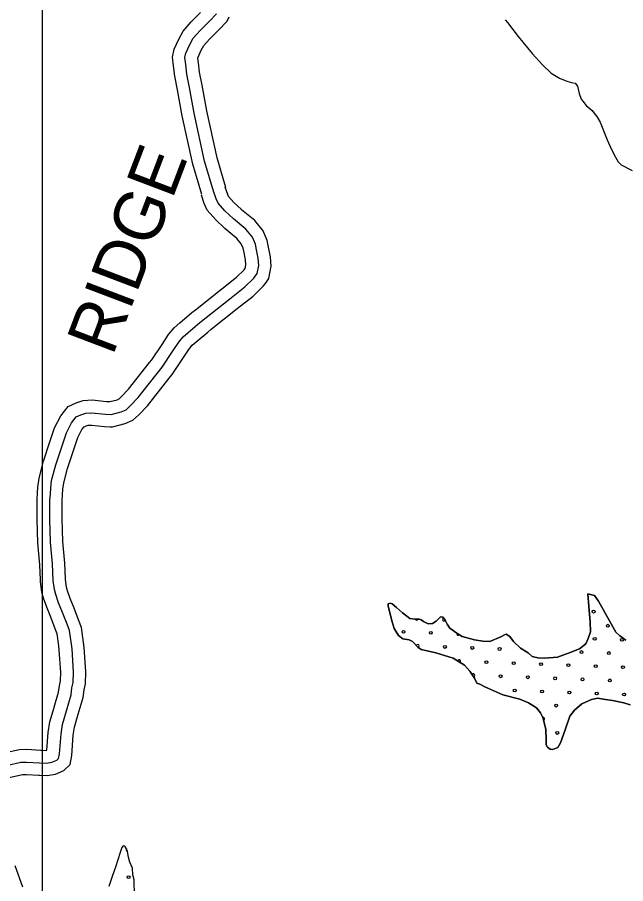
# Model space of a CAD drawing. Extents: x 1551132 to 1791609, y 378168 to 563823.
# Drawn here: x 1604322 to 1608812, y 503828 to 510223 of the extents above; entities that cross this region are included whole.
import ezdxf

# ---------------------------------------------------------------- set-up
doc = ezdxf.new("R2010")
doc.units = 0
for name, color, linetype in [('DESIGN - ROW - Right-of-Way and Easement Labels', 7, 'Continuous'), ('DESIGN - ROW - Right-of-Way Linework', 7, 'Continuous'), ('DESIGN - SCRATCH - User 1', 7, 'Continuous'), ('DESIGN - TRAFFIC CONTROL PERMANENT - Pavement Marking Text', 7, 'Continuous'), ('DESIGN - TRANSPORTATION - Text', 7, 'Continuous'), ('SURVEY - PROPERTY - Owners', 7, 'Continuous')]:
    doc.layers.add(name, color=color, linetype=linetype)

msp = doc.modelspace()

# ---------------------------------------------------------------- linework, layer by layer
at = {"layer": 'DESIGN - ROW - Right-of-Way Linework'}
msp.add_lwpolyline([(1604508.511, 497822.057), (1604508.52, 512683.732)], dxfattribs=at)
at = {"layer": 'DESIGN - SCRATCH - User 1'}
for points in [[(1608844.605, 505147.357), (1608798.723, 505163.924), (1608714.792, 505180.924), (1608646.793, 505189.725), (1608606.811, 505196.2), (1608560.637, 505186.699), (1608488.18, 505155.465), (1608433.565, 505107.981), (1608401.024, 505064.255), (1608365.825, 504962.427), (1608330.692, 504866.616), (1608310.276, 504832.773), (1608274.069, 504819.156), (1608256.069, 504821.365), (1608236.203, 504835.624), (1608226.395, 504853.782), (1608224.778, 504887.875), (1608223.678, 504968.069), (1608200.629, 505054.529), (1608182.987, 505088.813), (1608153.355, 505125.231), (1608095.715, 505163.982), (1608031.899, 505188.766), (1607906.102, 505222.283), (1607772.581, 505281.951), (1607734.732, 505300.427), (1607714.799, 505308.677), (1607697.182, 505344.961), (1607661.725, 505397.479), (1607622.151, 505440.03), (1607538.628, 505493.107), (1607410.898, 505532.666), (1607303, 505555.95), (1607277.176, 505574.292), (1607239.602, 505616.818), (1607213.677, 505627.135), (1607167.712, 505635.685), (1607135.938, 505660.102), (1607104.488, 505712.587), (1607089.014, 505760.872), (1607058.264, 505875.483), (1607058.464, 505893.517), (1607076.556, 505899.325), (1607088.505, 505893.175), (1607120.255, 505866.749), (1607165.862, 505826.14), (1607197.628, 505801.715), (1607219.477, 505785.431), (1607255.476, 505781.006), (1607291.526, 505780.597), (1607303.475, 505774.439), (1607319.383, 505764.239), (1607355.224, 505745.788), (1607387.29, 505747.422), (1607413.523, 505765.164), (1607445.93, 505796.865), (1607463.93, 505794.648), (1607467.888, 505790.598), (1607475.788, 505780.481), (1607481.663, 505768.389), (1607493.404, 505744.197), (1607515.095, 505713.879), (1607566.752, 505677.203), (1607606.535, 505652.694), (1607696.383, 505627.61), (1607758.373, 505618.877), (1607808.413, 505616.302), (1607890.903, 505649.428), (1607917.119, 505665.161), (1607931.185, 505669.012), (1607957.035, 505652.678), (1607984.667, 505616.277), (1608036.166, 505565.576), (1608091.873, 505532.858), (1608121.598, 505504.457), (1608163.538, 505493.949), (1608213.579, 505491.374), (1608307.818, 505500.316), (1608402.324, 505533.3), (1608470.731, 505560.584), (1608517.23, 505598.135), (1608535.705, 505638.011), (1608552.271, 505685.929), (1608549.104, 505760.139), (1608540.38, 505874.492), (1608533.413, 505966.786), (1608551.396, 505962.569), (1608581.345, 505954.203), (1608610.928, 505913.777), (1608740.516, 505683.771), (1608768.257, 505657.395), (1608813.956, 505624.794)], [(1605186.782, 503737.602), (1605183.974, 503855.93), (1605174.349, 503894.131), (1605170.824, 503942.282), (1605153.242, 503986.575), (1605141.608, 504024.792), (1605134, 504064.968), (1605128.192, 504085.077), (1605116.376, 504105.253), (1605102.376, 504107.394), (1605094.243, 504095.444), (1605081.835, 504057.476), (1605046.686, 503949.549), (1605024.02, 503887.622), (1604997.162, 503807.687)], [(1604361.993, 503802.061), (1604305.486, 503959.032)]]:
    msp.add_lwpolyline(points, dxfattribs=at)
at = {"layer": 'DESIGN - TRAFFIC CONTROL PERMANENT - Pavement Marking Text'}
for centre in [(1608575.908, 505836.54), (1608575.908, 505836.54), (1608680.446, 505732.001), (1608680.446, 505732.001), (1607172.103, 505687.199), (1607172.103, 505687.199), (1607373.713, 505679.732), (1607373.713, 505679.732), (1608583.375, 505634.929), (1608583.375, 505634.929), (1608784.985, 505627.462), (1608784.985, 505627.462), (1607478.252, 505575.193), (1607478.252, 505575.193), (1607679.862, 505567.726), (1607679.862, 505567.726), (1607881.472, 505560.259), (1607881.472, 505560.259), (1608486.303, 505537.858), (1608486.303, 505537.858), (1608687.913, 505530.391), (1608687.913, 505530.391), (1607784.4, 505463.187), (1607784.4, 505463.187), (1607986.011, 505455.72), (1607986.011, 505455.72), (1608187.621, 505448.253), (1608187.621, 505448.253), (1608389.231, 505440.786), (1608389.231, 505440.786), (1608590.842, 505433.319), (1608590.842, 505433.319), (1608792.452, 505425.852), (1608792.452, 505425.852), (1607888.939, 505358.649), (1607888.939, 505358.649), (1608090.549, 505351.182), (1608090.549, 505351.182), (1608292.16, 505343.715), (1608292.16, 505343.715), (1608493.77, 505336.248), (1608493.77, 505336.248), (1608695.38, 505328.78), (1608695.38, 505328.78), (1607993.478, 505254.11), (1607993.478, 505254.11), (1608195.088, 505246.643), (1608195.088, 505246.643), (1608396.698, 505239.176), (1608396.698, 505239.176), (1608598.309, 505231.709), (1608598.309, 505231.709), (1608799.919, 505224.242), (1608799.919, 505224.242), (1608299.627, 505142.104), (1608299.627, 505142.104), (1608307.094, 504940.494), (1608307.094, 504940.494), (1605143.322, 503876.447), (1605143.322, 503876.447)]:
    msp.add_circle(centre, 10.56, dxfattribs=at)
for centre, start, end in [((1607269.174, 505784.27), 198.2443828, 340.4555912), ((1607470.784, 505776.803), 91.9846652, 331.2493636), ((1607575.323, 505672.265), 149.7072046, 326.7836778), ((1607276.641, 505582.66), 286.5371105, 160.5891087), ((1607582.79, 505470.654), 300.9178567, 174.2120505), ((1607687.329, 505366.116), 283.6825457, 144.3671711), ((1608202.555, 505045.033), 288.1027939, 102.7945764), ((1605135.855, 504078.058), 137.2303209, 255.263189)]:
    msp.add_arc(centre, 10.56, start, end, dxfattribs=at)
at = {"layer": 'DESIGN - TRANSPORTATION - Text'}
for points in [[(1607922.855, 510204.12), (1607940.246, 510185.145), (1608019.194, 510082.009), (1608121.925, 509956.547), (1608199.073, 509871.47), (1608262.472, 509810.602), (1608324.145, 509773.809), (1608377.969, 509751.142), (1608411.927, 509742.734), (1608439.893, 509736.4), (1608455.684, 509716.175), (1608469.067, 509659.89), (1608484.633, 509619.622), (1608496.475, 509603.455), (1608520.166, 509573.113), (1608563.815, 509536.528), (1608583.522, 509508.236), (1608599.339, 509490.019), (1608624.913, 509449.635), (1608675.512, 509318.756), (1608708.761, 509248.213), (1608736.135, 509189.77), (1608755.776, 509155.46), (1608779.584, 509135.143), (1608859.216, 509092.134)], [(1608813.956, 505624.794), (1608768.257, 505657.395), (1608740.516, 505683.771), (1608610.928, 505913.777), (1608581.345, 505954.203), (1608551.396, 505962.569), (1608533.413, 505966.786), (1608540.38, 505874.492), (1608549.104, 505760.139), (1608552.271, 505685.929), (1608535.705, 505638.011), (1608517.23, 505598.135), (1608470.731, 505560.584), (1608402.324, 505533.3), (1608307.818, 505500.316), (1608213.579, 505491.374), (1608163.538, 505493.949), (1608121.598, 505504.457), (1608091.873, 505532.858), (1608036.166, 505565.576), (1607984.667, 505616.277), (1607957.035, 505652.678), (1607931.185, 505669.012), (1607917.119, 505665.161), (1607890.903, 505649.428), (1607808.413, 505616.302), (1607758.373, 505618.877), (1607696.383, 505627.61), (1607606.535, 505652.694), (1607566.752, 505677.203), (1607515.095, 505713.879), (1607493.404, 505744.197), (1607481.663, 505768.389), (1607475.788, 505780.481), (1607467.888, 505790.598), (1607463.93, 505794.648), (1607445.93, 505796.865), (1607413.523, 505765.164), (1607387.29, 505747.422), (1607355.224, 505745.788), (1607319.383, 505764.239), (1607303.475, 505774.439), (1607291.526, 505780.597), (1607255.476, 505781.006), (1607219.477, 505785.431), (1607197.628, 505801.715), (1607165.862, 505826.14), (1607120.255, 505866.749), (1607088.505, 505893.175), (1607076.556, 505899.325), (1607058.464, 505893.517), (1607058.264, 505875.483), (1607089.014, 505760.872), (1607104.488, 505712.587), (1607135.938, 505660.102), (1607167.712, 505635.685), (1607213.677, 505627.135), (1607239.602, 505616.818), (1607277.176, 505574.292), (1607303, 505555.95), (1607410.898, 505532.666), (1607538.628, 505493.107), (1607622.151, 505440.03), (1607661.725, 505397.479), (1607697.182, 505344.961), (1607714.799, 505308.677), (1607734.732, 505300.427), (1607772.581, 505281.951), (1607906.102, 505222.283), (1608031.899, 505188.766), (1608095.715, 505163.982), (1608153.355, 505125.231), (1608182.987, 505088.813), (1608200.629, 505054.529), (1608223.678, 504968.069), (1608224.778, 504887.875), (1608226.395, 504853.782), (1608236.203, 504835.624), (1608256.069, 504821.365), (1608274.069, 504819.156), (1608310.276, 504832.773), (1608330.692, 504866.616), (1608365.825, 504962.427), (1608401.024, 505064.255), (1608433.565, 505107.981), (1608488.18, 505155.465), (1608560.637, 505186.699), (1608606.811, 505196.2), (1608646.793, 505189.725), (1608714.792, 505180.924), (1608798.723, 505163.924), (1608844.605, 505147.357)], [(1605186.782, 503737.602), (1605183.974, 503855.93), (1605174.349, 503894.131), (1605170.824, 503942.282), (1605153.242, 503986.575), (1605141.608, 504024.792), (1605134, 504064.968), (1605128.192, 504085.077), (1605116.376, 504105.253), (1605102.376, 504107.394), (1605094.243, 504095.444), (1605081.835, 504057.476), (1605046.686, 503949.549), (1605024.02, 503887.622), (1604997.162, 503807.687)], [(1604361.993, 503802.061), (1604305.486, 503959.032)]]:
    msp.add_lwpolyline(points, dxfattribs=at)
at = {"layer": 'SURVEY - PROPERTY - Owners'}
for points in [[(1605683.374, 508915.252), (1605664.074, 508981.162), (1605616.559, 509138.833), (1605538.636, 509497.026), (1605504.17, 509688.555), (1605484.621, 509789.041), (1605474.796, 509864.885), (1605467.554, 509930.228), (1605479.546, 509987.497), (1605512.853, 510062.107), (1605545.819, 510121.858), (1605604.935, 510189.36), (1605675.091, 510258.437)], [(1605770.422, 508940.745), (1605751.022, 509006.996), (1605704.432, 509161.6), (1605627.617, 509514.709), (1605593.326, 509705.248), (1605574.21, 509803.542), (1605564.86, 509875.71), (1605559.302, 509925.82), (1605566.335, 509959.388), (1605594.118, 510021.631), (1605620.509, 510069.457), (1605670.966, 510127.075), (1605739.49, 510194.552), (1605791.914, 510248.662)], [(1605860.911, 508967.245), (1605841.412, 509033.847), (1605795.78, 509185.268), (1605720.115, 509533.085), (1605686.008, 509722.598), (1605667.333, 509818.617), (1605658.483, 509886.969), (1605654.675, 509921.237), (1605656.55, 509930.17), (1605678.6, 509979.555), (1605698.149, 510014.989), (1605739.606, 510062.332), (1605806.438, 510128.142), (1605870.978, 510194.76), (1605885.153, 510225.911)], [(1604242.605, 504701.126), (1604348.703, 504724.21), (1604390.677, 504725.843), (1604486.516, 504718.977), (1604536.448, 504716.535), (1604576.472, 504724.185), (1604614.58, 504739.869), (1604626.671, 504751.777), (1604632.963, 504785.762), (1604644.254, 504933.841), (1604654.846, 505001.834), (1604683.712, 505103.695), (1604718.711, 505221.531), (1604725.169, 505273.541), (1604733.511, 505313.517), (1604736.177, 505389.586), (1604725.703, 505561.89), (1604706.903, 505696.219), (1604689.329, 505742.428), (1604656.121, 505828.83), (1604626.788, 505901.182), (1604605.356, 505963.45), (1604595.689, 505999.576), (1604586.281, 506065.745), (1604581.356, 506187.94), (1604566.79, 506348.26), (1604562.29, 506518.515), (1604561.524, 506658.685), (1604565.924, 506704.703), (1604568.29, 506746.737), (1604574.799, 506804.747), (1604605.773, 506918.617), (1604683.788, 507156.215), (1604722.395, 507229.958), (1604756.745, 507273.709), (1604790.852, 507289.426), (1604826.918, 507301.118), (1604872.909, 507304.71), (1604972.706, 507293.81), (1605014.43, 507291.743), (1605088.745, 507310.802), (1605124.844, 507326.503), (1605155.06, 507354.27), (1605213.542, 507415.822), (1605391.347, 507640.519), (1605468.286, 507755.972), (1605514.86, 507825.649), (1605547.176, 507865.408), (1605583.417, 507897.126), (1605669.982, 507970.445), (1605889.293, 508144.708), (1606001.966, 508233.818), (1606068.464, 508297.303), (1606092.739, 508331.129), (1606103.264, 508390.531), (1606099.73, 508445.207), (1606088.289, 508507.384), (1606078.656, 508547.518), (1606057.14, 508599.778), (1606009.699, 508658.271), (1605916.468, 508735.189), (1605854.111, 508793.641), (1605803.596, 508850.334), (1605789.888, 508882.493), (1605770.422, 508940.745)], [(1604262.68, 504612.665), (1604360.194, 504633.874), (1604389.193, 504635.008), (1604481.083, 504628.424), (1604487.974, 504628.091), (1604542.831, 504625.399), (1604602.513, 504636.808), (1604665.553, 504662.759), (1604710.661, 504707.185), (1604723.035, 504774.02), (1604734.427, 504923.399), (1604743.618, 504982.417), (1604770.735, 505078.111), (1604770.801, 505078.319), (1604807.8, 505202.898), (1604814.725, 505258.666), (1604823.892, 505302.583), (1604826.983, 505390.752), (1604816.025, 505570.949), (1604810.776, 505608.45), (1604795.318, 505718.911), (1604774.052, 505774.821), (1604740.494, 505862.148), (1604711.761, 505933.008), (1604692.154, 505989.968), (1604684.72, 506017.752), (1604676.729, 506073.97), (1604676.571, 506077.903), (1604671.896, 506193.873), (1604657.388, 506353.569), (1604652.988, 506519.965), (1604652.697, 506573.966), (1604652.255, 506654.61), (1604656.388, 506697.836), (1604658.713, 506739.129), (1604664.163, 506787.68), (1604692.688, 506892.541), (1604738.77, 507032.903), (1604767.628, 507120.789), (1604798.885, 507180.499), (1604814.577, 507200.483), (1604823.935, 507204.791), (1604844.676, 507211.516), (1604871.5, 507213.616), (1604965.54, 507203.341), (1605007.264, 507201.283), (1605023.605, 507200.449), (1605118.286, 507224.733), (1605174.993, 507249.401), (1605218.7, 507289.56), (1605282.124, 507356.312), (1605443.112, 507559.767), (1605464.77, 507587.126), (1605543.735, 507705.613), (1605587.917, 507771.723), (1605612.708, 507802.215), (1605642.599, 507828.383), (1605727.522, 507900.309), (1605752.58, 507920.218), (1605945.642, 508073.622), (1606061.548, 508165.292), (1606137.213, 508237.527), (1606152.487, 508258.802), (1606178.453, 508295.003), (1606194.486, 508385.472), (1606189.903, 508456.382), (1606177.054, 508526.193), (1606165.212, 508575.544), (1606135.955, 508646.604), (1606074.423, 508722.464), (1605976.392, 508803.35), (1605975.725, 508803.966), (1605919.118, 508857.034), (1605881.211, 508899.585), (1605874.761, 508914.702), (1605856.453, 508969.495)], [(1604221.739, 504793.087), (1604336.753, 504818.112), (1604392.218, 504820.271), (1604492.158, 504813.104), (1604496.966, 504812.879), (1604529.807, 504811.271), (1604540.498, 504813.312), (1604550.523, 504944.699), (1604562.564, 505022.018), (1604592.805, 505128.746), (1604593.189, 505130.071), (1604626.105, 505240.898), (1604632.08, 505289.008), (1604639.563, 505324.884), (1604641.788, 505388.377), (1604631.813, 505552.473), (1604627.563, 505582.799), (1604614.997, 505672.626), (1604601.256, 505708.752), (1604568.415, 505794.196), (1604538.457, 505868.098), (1604515.124, 505935.883), (1604503.141, 505980.684), (1604492.258, 506057.194), (1604491.725, 506070.47), (1604487.242, 506181.773), (1604472.617, 506342.743), (1604468.009, 506517.015), (1604467.701, 506572.949), (1604467.209, 506662.927), (1604471.884, 506711.845), (1604474.301, 506754.654), (1604481.909, 506822.481), (1604515.425, 506945.717), (1604563.007, 507090.621), (1604596.64, 507193.041), (1604642.881, 507281.376), (1604696.629, 507349.828), (1604756.461, 507377.404), (1604808.452, 507394.254), (1604874.367, 507399.404), (1604980.156, 507387.854), (1605004.847, 507386.629), (1605058.038, 507400.271), (1605072.712, 507406.655), (1605088.912, 507421.538), (1605142.252, 507477.682), (1605298.049, 507674.578), (1605315.023, 507696.021), (1605389.863, 507808.324), (1605438.921, 507881.709), (1605479.061, 507931.093), (1605521.894, 507968.586), (1605610.167, 508043.355), (1605637.491, 508065.064), (1605830.72, 508218.601), (1605940.034, 508305.053), (1605996.999, 508359.438), (1606002.199, 508366.68), (1606003.633, 508368.68), (1606008.441, 508395.789), (1606005.991, 508433.59), (1605996.016, 508487.833), (1605988.683, 508518.392), (1605975.208, 508551.11), (1605942.417, 508591.544), (1605854.178, 508664.338), (1605849.245, 508668.963), (1605786.538, 508727.748), (1605722.914, 508799.141), (1605701.665, 508849.009), (1605680.99, 508910.861)]]:
    msp.add_lwpolyline(points, dxfattribs=at)

# ---------------------------------------------------------------- texts
at = {"layer": 'DESIGN - ROW - Right-of-Way and Easement Labels'}
msp.add_text('RIDGE', height=370.0073, rotation=69.1963083, dxfattribs=at).set_placement((1605025.297, 507716.471))

doc.saveas('drawing.dxf')
